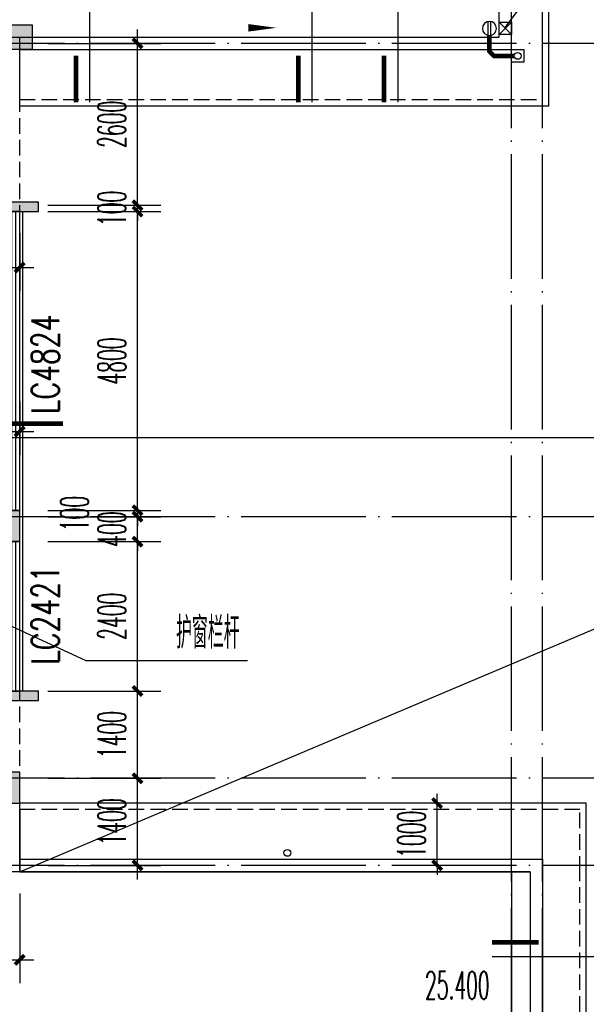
# Model space of a CAD drawing. Extents: x 1779708 to 7299578, y -1121471 to 88434.
# Tile 505 of 656: x 4894867 to 4903969, y -963173 to -947363. Entities that reach past the tile are written whole.
import ezdxf

# ---------------------------------------------------------------- set-up
doc = ezdxf.new("R2010")
doc.units = 0
doc.header["$LTSCALE"] = 1000
doc.header["$MEASUREMENT"] = 0
doc.linetypes.add('DASH', pattern=[0.35, 0.25, -0.1])
doc.linetypes.add('DOTE', pattern=[2.42, 2, -0.2, 0.02, -0.2])
doc.layers.get('0').update_dxf_attribs({"linetype": 'CONTINUOUS'})
doc.layers.get('Defpoints').update_dxf_attribs({"linetype": 'CONTINUOUS'})
for name, color, linetype in [('11111111111111111111111111111', 50, 'DASH'), ('DIM_IDEN', 3, 'CONTINUOUS'), ('DIM_LEAD', 3, 'CONTINUOUS'), ('DIM_SYMB', 3, 'CONTINUOUS'), ('DIM_污水', 3, 'CONTINUOUS'), ('DOTE', 1, 'DOTE'), ('EQUIP_雨水斗', 7, 'CONTINUOUS'), ('P_PS_DIM', 1, 'CONTINUOUS'), ('PIPE-虹吸雨水', 4, 'CONTINUOUS'), ('PIPE-雨水', 4, 'CONTINUOUS'), ('PUB_DIM', 3, 'CONTINUOUS'), ('PUB_TEXT', 7, 'CONTINUOUS'), ('WALL', 255, 'CONTINUOUS'), ('WINDOW', 2, 'CONTINUOUS'), ('WINDOW_TEXT', 7, 'CONTINUOUS'), ('修改', 6, 'CONTINUOUS'), ('墙柱', 2, 'CONTINUOUS'), ('室外构件', 4, 'CONTINUOUS'), ('栏杆', 6, 'CONTINUOUS'), ('看线', 3, 'CONTINUOUS')]:
    doc.layers.add(name, color=color, linetype=linetype)
doc.styles.add('_TCH_DIM', font='SIMPLEX.shx', dxfattribs={"width": 0.7, "bigfont": 'GBCBIG.shx'})
doc.styles.add('_TCH_DIM_T3', font='SIMPLEX.shx', dxfattribs={"width": 0.494118, "bigfont": 'GBCBIG.shx'})
doc.styles.add('_TCH_WINDOW', font='SIMPLEX', dxfattribs={"height": 3.5, "bigfont": 'GBCBIG'})
doc.dimstyles.new('_TCH_ARCH&&150', dxfattribs={"dimtxt": 446.25, "dimasz": 150, "dimexe": 375, "dimexo": 450, "dimgap": 189.375, "dimtad": 1, "dimdec": 0, "dimzin": 0, "dimdsep": 46, "dimtxsty": '_TCH_DIM_T3', "dimblk": 'ARCHTICK', "dimcen": 0.09, "dimdle": 225, "dimclrt": 7, "dimazin": 2, "dimtfac": 1, "dimtdec": 0, "dimtix": 1, "dimtmove": 2, "dimatfit": 3, "dimfxl": 250, "dimtolj": 1, "dimtzin": 0, "dimarcsym": 0})

# ---------------------------------------------------------------- blocks, each defined once
blk = doc.blocks.new('A$C159220C3')
at = {"layer": 'DOTE'}
for p, q in [((84300, 7200), (84300, 149200)), ((84800, 7200), (84800, 149200)), ((86800, 122300), (59600, 122300)), ((86800, 114700), (59600, 114700)), ((86800, 110500), (59600, 110500)), ((86800, 109100), (7200, 109100))]:
    blk.add_line(p, q, dxfattribs=at)
blk = doc.blocks.new('A$C58884EFE')
at = {"layer": '墙柱'}
h = blk.add_hatch(color=256, dxfattribs=at)
h.paths.add_polyline_path([(0, 0), (300, 0), (300, 300), (0, 300)])
h.paths.add_polyline_path([(0, 5300), (500, 5300), (500, 5800), (0, 5800)])
h.paths.add_polyline_path([(8200, 1100), (8700, 1100), (8700, 1600), (8200, 1600)])
h.paths.add_polyline_path([(8400, 13600), (8900, 13600), (8900, 13200), (8400, 13200)])
h.paths.add_polyline_path([(0, 13200), (500, 13200), (500, 13600), (0, 13600)])
h.paths.add_polyline_path([(8200, 5300), (8700, 5300), (8700, 5800), (8200, 5800)])
for points in [[(0, 13200), (500, 13200), (500, 13600), (0, 13600)], [(8400, 13600), (8900, 13600), (8900, 13200), (8400, 13200)], [(0, 5300), (500, 5300), (500, 5800), (0, 5800)], [(8200, 5300), (8700, 5300), (8700, 5800), (8200, 5800)], [(8200, 1100), (8700, 1100), (8700, 1600), (8200, 1600)], [(0, 0), (300, 0), (300, 300), (0, 300)]]:
    blk.add_lwpolyline(points, close=True, dxfattribs=at)
blk = doc.blocks.new('a1')
at = {"layer": '11111111111111111111111111111'}
for p, q in [((59122, 49136), (59122, 48936)), ((59322, 49136), (59122, 49136)), ((59322, 48936), (59322, 49136)), ((59122, 48936), (59322, 48936))]:
    blk.add_line(p, q, dxfattribs=at)
blk = doc.blocks.new('$TwtSys$00000139')
at = {"color": 7}
for p, q in [((-19, 92, 0), (-19, -92, 0)), ((19, 92, 0), (19, -92, 0))]:
    blk.add_line(p, q, dxfattribs=at)
blk.add_circle((0, 0, 0), 93.8)
blk = doc.blocks.new('$WINLIB2D$00000001')
at = {"color": 0}
for points in [[(-0.5, 0.5), (-0.5, -0.5)], [(-0.5, 0.5), (0.5, 0.5)], [(0.5, -0.5), (0.5, 0.5)], [(0.5, 0.1667), (-0.5, 0.1667)], [(0.5, -0.1667), (-0.5, -0.1667)], [(-0.5, -0.5), (0.5, -0.5)]]:
    blk.add_lwpolyline(points, dxfattribs=at)
blk = doc.blocks.new('_ArchTick')
at = {"color": 0, "linetype": 'ByBlock', "const_width": 0.4}
blk.add_lwpolyline([(-0.5, -0.5), (0.5, 0.5)], dxfattribs=at)
blk = doc.blocks.new('*D5816')
at = {"layer": 'Defpoints', "color": 0, "transparency": 16777216}
for p in [(4892767, -960943), (4894867, -960943), (4894867, -962459)]:
    blk.add_point(p, dxfattribs=at)
at = {"layer": 'PUB_DIM', "color": 0, "lineweight": -2, "transparency": 16777216}
for p, q in [((4892767, -961393), (4892767, -962834)), ((4894867, -961393), (4894867, -962834)), ((4892542, -962459), (4895092, -962459))]:
    blk.add_line(p, q, dxfattribs=at)
at = {"layer": 'PUB_DIM', "color": 0, "lineweight": -2, "transparency": 16777216, "xscale": 150, "yscale": 150, "zscale": 150, "rotation": 180}
blk.add_blockref('_ArchTick', (4892767, -962459), dxfattribs=at)
at = {"layer": 'PUB_DIM', "color": 0, "lineweight": -2, "transparency": 16777216, "xscale": 150, "yscale": 150, "zscale": 150}
blk.add_blockref('_ArchTick', (4894867, -962459), dxfattribs=at)
at = {"layer": 'PUB_DIM', "color": 7, "transparency": 16777216, "insert": (4893817, -962047), "char_height": 446.2, "attachment_point": 5, "style": '_TCH_DIM_T3'}
blk.add_mtext('\\A1;2100', dxfattribs=at)
blk = doc.blocks.new('*D5843')
at = {"layer": 'Defpoints', "color": 0, "transparency": 16777216}
for p in [(4901573, -959943), (4902767, -959943), (4902767, -960943)]:
    blk.add_point(p, dxfattribs=at)
at = {"layer": 'PUB_DIM', "color": 0, "lineweight": -2, "transparency": 16777216}
for p, q in [((4901573, -959943), (4901573, -959793)), ((4902317, -959943), (4901198, -959943)), ((4901573, -960943), (4901573, -959943)), ((4902317, -960943), (4901198, -960943)), ((4901573, -960943), (4901573, -961093))]:
    blk.add_line(p, q, dxfattribs=at)
at = {"layer": 'PUB_DIM', "color": 0, "lineweight": -2, "transparency": 16777216, "xscale": 150, "yscale": 150, "zscale": 150}
for p, rotation in [((4901573, -959943), 270), ((4901573, -960943), 90)]:
    blk.add_blockref('_ArchTick', p, dxfattribs=dict(at, rotation=rotation))
at = {"layer": 'PUB_DIM', "color": 7, "transparency": 16777216, "insert": (4901161, -960443), "char_height": 446.2, "attachment_point": 5, "rotation": 90, "style": '_TCH_DIM_T3'}
blk.add_mtext('\\A1;1000', dxfattribs=at)
blk = doc.blocks.new('*D5844')
at = {"layer": 'Defpoints', "color": 0, "transparency": 16777216}
for p in [(4894867, -947743), (4896760, -947743), (4894867, -950343)]:
    blk.add_point(p, dxfattribs=at)
at = {"layer": 'PUB_DIM', "color": 0, "lineweight": -2, "transparency": 16777216}
for p, q in [((4896760, -950568), (4896760, -947518)), ((4895317, -947743), (4897135, -947743)), ((4895317, -950343), (4897135, -950343))]:
    blk.add_line(p, q, dxfattribs=at)
at = {"layer": 'PUB_DIM', "color": 0, "lineweight": -2, "transparency": 16777216, "xscale": 150, "yscale": 150, "zscale": 150}
for p, rotation in [((4896760, -947743), 90), ((4896760, -950343), 270)]:
    blk.add_blockref('_ArchTick', p, dxfattribs=dict(at, rotation=rotation))
at = {"layer": 'PUB_DIM', "color": 7, "transparency": 16777216, "insert": (4896347, -949043), "char_height": 446.2, "attachment_point": 5, "rotation": 90, "style": '_TCH_DIM_T3'}
blk.add_mtext('\\A1;2600', dxfattribs=at)
blk = doc.blocks.new('*D5845')
at = {"layer": 'Defpoints', "color": 0, "transparency": 16777216}
for p in [(4894867, -950343), (4896760, -950343), (4894867, -950443)]:
    blk.add_point(p, dxfattribs=at)
at = {"layer": 'PUB_DIM', "color": 0, "lineweight": -2, "transparency": 16777216}
for p, q in [((4896760, -950343), (4896760, -950193)), ((4895317, -950343), (4897135, -950343)), ((4896760, -950443), (4896760, -950343)), ((4895317, -950443), (4897135, -950443)), ((4896760, -950443), (4896760, -950593))]:
    blk.add_line(p, q, dxfattribs=at)
at = {"layer": 'PUB_DIM', "color": 0, "lineweight": -2, "transparency": 16777216, "xscale": 150, "yscale": 150, "zscale": 150}
for p, rotation in [((4896760, -950343), 270), ((4896760, -950443), 90)]:
    blk.add_blockref('_ArchTick', p, dxfattribs=dict(at, rotation=rotation))
at = {"layer": 'PUB_DIM', "color": 7, "transparency": 16777216, "insert": (4896347, -950393), "char_height": 446.2, "attachment_point": 5, "rotation": 90, "style": '_TCH_DIM_T3'}
blk.add_mtext('\\A1;100', dxfattribs=at)
blk = doc.blocks.new('*D5846')
at = {"layer": 'Defpoints', "color": 0, "transparency": 16777216}
for p in [(4894867, -950443), (4896760, -950443), (4894867, -955243)]:
    blk.add_point(p, dxfattribs=at)
at = {"layer": 'PUB_DIM', "color": 0, "lineweight": -2, "transparency": 16777216}
for p, q in [((4896760, -955468), (4896760, -950218)), ((4895317, -950443), (4897135, -950443)), ((4895317, -955243), (4897135, -955243))]:
    blk.add_line(p, q, dxfattribs=at)
at = {"layer": 'PUB_DIM', "color": 0, "lineweight": -2, "transparency": 16777216, "xscale": 150, "yscale": 150, "zscale": 150}
for p, rotation in [((4896760, -950443), 90), ((4896760, -955243), 270)]:
    blk.add_blockref('_ArchTick', p, dxfattribs=dict(at, rotation=rotation))
at = {"layer": 'PUB_DIM', "color": 7, "transparency": 16777216, "insert": (4896347, -952843), "char_height": 446.2, "attachment_point": 5, "rotation": 90, "style": '_TCH_DIM_T3'}
blk.add_mtext('\\A1;4800', dxfattribs=at)
blk = doc.blocks.new('*D5847')
at = {"layer": 'Defpoints', "color": 0, "transparency": 16777216}
for p in [(4894867, -955243), (4896760, -955243), (4894867, -955343)]:
    blk.add_point(p, dxfattribs=at)
at = {"layer": 'PUB_DIM', "color": 0, "lineweight": -2, "transparency": 16777216}
for p, q in [((4896760, -955243), (4896760, -955093)), ((4895317, -955243), (4897135, -955243)), ((4896760, -955343), (4896760, -955243)), ((4895317, -955343), (4897135, -955343)), ((4896760, -955343), (4896760, -955493))]:
    blk.add_line(p, q, dxfattribs=at)
at = {"layer": 'PUB_DIM', "color": 0, "lineweight": -2, "transparency": 16777216, "xscale": 150, "yscale": 150, "zscale": 150}
for p, rotation in [((4896760, -955243), 270), ((4896760, -955343), 90)]:
    blk.add_blockref('_ArchTick', p, dxfattribs=dict(at, rotation=rotation))
at = {"layer": 'PUB_DIM', "color": 7, "transparency": 16777216, "insert": (4895747, -955293), "char_height": 446.2, "attachment_point": 5, "rotation": 90, "style": '_TCH_DIM_T3'}
blk.add_mtext('\\A1;100', dxfattribs=at)
blk = doc.blocks.new('*D5848')
at = {"layer": 'Defpoints', "color": 0, "transparency": 16777216}
for p in [(4894867, -955343), (4896760, -955343), (4894867, -955743)]:
    blk.add_point(p, dxfattribs=at)
at = {"layer": 'PUB_DIM', "color": 0, "lineweight": -2, "transparency": 16777216}
for p, q in [((4896760, -955343), (4896760, -955193)), ((4895317, -955343), (4897135, -955343)), ((4896760, -955743), (4896760, -955343)), ((4895317, -955743), (4897135, -955743)), ((4896760, -955743), (4896760, -955893))]:
    blk.add_line(p, q, dxfattribs=at)
at = {"layer": 'PUB_DIM', "color": 0, "lineweight": -2, "transparency": 16777216, "xscale": 150, "yscale": 150, "zscale": 150}
for p, rotation in [((4896760, -955343), 270), ((4896760, -955743), 90)]:
    blk.add_blockref('_ArchTick', p, dxfattribs=dict(at, rotation=rotation))
at = {"layer": 'PUB_DIM', "color": 7, "transparency": 16777216, "insert": (4896347, -955543), "char_height": 446.2, "attachment_point": 5, "rotation": 90, "style": '_TCH_DIM_T3'}
blk.add_mtext('\\A1;400', dxfattribs=at)
blk = doc.blocks.new('*D5849')
at = {"layer": 'Defpoints', "color": 0, "transparency": 16777216}
for p in [(4894867, -955743), (4896760, -955743), (4894867, -958143)]:
    blk.add_point(p, dxfattribs=at)
at = {"layer": 'PUB_DIM', "color": 0, "lineweight": -2, "transparency": 16777216}
for p, q in [((4896760, -958368), (4896760, -955518)), ((4895317, -955743), (4897135, -955743)), ((4895317, -958143), (4897135, -958143))]:
    blk.add_line(p, q, dxfattribs=at)
at = {"layer": 'PUB_DIM', "color": 0, "lineweight": -2, "transparency": 16777216, "xscale": 150, "yscale": 150, "zscale": 150}
for p, rotation in [((4896760, -955743), 90), ((4896760, -958143), 270)]:
    blk.add_blockref('_ArchTick', p, dxfattribs=dict(at, rotation=rotation))
at = {"layer": 'PUB_DIM', "color": 7, "transparency": 16777216, "insert": (4896347, -956943), "char_height": 446.2, "attachment_point": 5, "rotation": 90, "style": '_TCH_DIM_T3'}
blk.add_mtext('\\A1;2400', dxfattribs=at)
blk = doc.blocks.new('*D5850')
at = {"layer": 'Defpoints', "color": 0, "transparency": 16777216}
for p in [(4894867, -958143), (4896760, -958143), (4894867, -959543)]:
    blk.add_point(p, dxfattribs=at)
at = {"layer": 'PUB_DIM', "color": 0, "lineweight": -2, "transparency": 16777216}
for p, q in [((4896760, -959768), (4896760, -957918)), ((4895317, -958143), (4897135, -958143)), ((4895317, -959543), (4897135, -959543))]:
    blk.add_line(p, q, dxfattribs=at)
at = {"layer": 'PUB_DIM', "color": 0, "lineweight": -2, "transparency": 16777216, "xscale": 150, "yscale": 150, "zscale": 150}
for p, rotation in [((4896760, -958143), 90), ((4896760, -959543), 270)]:
    blk.add_blockref('_ArchTick', p, dxfattribs=dict(at, rotation=rotation))
at = {"layer": 'PUB_DIM', "color": 7, "transparency": 16777216, "insert": (4896347, -958843), "char_height": 446.2, "attachment_point": 5, "rotation": 90, "style": '_TCH_DIM_T3'}
blk.add_mtext('\\A1;1400', dxfattribs=at)
blk = doc.blocks.new('*D5851')
at = {"layer": 'Defpoints', "color": 0, "transparency": 16777216}
for p in [(4894867, -959543), (4896760, -959543), (4894867, -960943)]:
    blk.add_point(p, dxfattribs=at)
at = {"layer": 'PUB_DIM', "color": 0, "lineweight": -2, "transparency": 16777216}
for p, q in [((4896760, -961168), (4896760, -959318)), ((4895317, -959543), (4897135, -959543)), ((4895317, -960943), (4897135, -960943))]:
    blk.add_line(p, q, dxfattribs=at)
at = {"layer": 'PUB_DIM', "color": 0, "lineweight": -2, "transparency": 16777216, "xscale": 150, "yscale": 150, "zscale": 150}
for p, rotation in [((4896760, -959543), 90), ((4896760, -960943), 270)]:
    blk.add_blockref('_ArchTick', p, dxfattribs=dict(at, rotation=rotation))
at = {"layer": 'PUB_DIM', "color": 7, "transparency": 16777216, "insert": (4896347, -960243), "char_height": 446.2, "attachment_point": 5, "rotation": 90, "style": '_TCH_DIM_T3'}
blk.add_mtext('\\A1;1400', dxfattribs=at)
blk = doc.blocks.new('*D5859')
at = {"layer": 'Defpoints', "color": 0, "transparency": 16777216}
for p in [(4891517, -953043), (4894867, -953043), (4894867, -953977)]:
    blk.add_point(p, dxfattribs=at)
at = {"layer": 'PUB_DIM', "color": 0, "lineweight": -2, "transparency": 16777216}
for p, q in [((4891517, -953493), (4891517, -954352)), ((4894867, -953493), (4894867, -954352)), ((4891292, -953977), (4895092, -953977))]:
    blk.add_line(p, q, dxfattribs=at)
at = {"layer": 'PUB_DIM', "color": 0, "lineweight": -2, "transparency": 16777216, "xscale": 150, "yscale": 150, "zscale": 150, "rotation": 180}
blk.add_blockref('_ArchTick', (4891517, -953977), dxfattribs=at)
at = {"layer": 'PUB_DIM', "color": 0, "lineweight": -2, "transparency": 16777216, "xscale": 150, "yscale": 150, "zscale": 150}
blk.add_blockref('_ArchTick', (4894867, -953977), dxfattribs=at)
at = {"layer": 'PUB_DIM', "color": 7, "transparency": 16777216, "insert": (4893192, -953565), "char_height": 446.2, "attachment_point": 5, "style": '_TCH_DIM_T3'}
blk.add_mtext('\\A1;3350', dxfattribs=at)
blk = doc.blocks.new('*D5862')
at = {"layer": 'Defpoints', "color": 0, "transparency": 16777216}
for p in [(4893667, -950343), (4894867, -950343), (4894867, -951343)]:
    blk.add_point(p, dxfattribs=at)
at = {"layer": 'PUB_DIM', "color": 0, "lineweight": -2, "transparency": 16777216}
for p, q in [((4893667, -950793), (4893667, -951718)), ((4894867, -950793), (4894867, -951718)), ((4893442, -951343), (4895092, -951343))]:
    blk.add_line(p, q, dxfattribs=at)
at = {"layer": 'PUB_DIM', "color": 0, "lineweight": -2, "transparency": 16777216, "xscale": 150, "yscale": 150, "zscale": 150, "rotation": 180}
blk.add_blockref('_ArchTick', (4893667, -951343), dxfattribs=at)
at = {"layer": 'PUB_DIM', "color": 0, "lineweight": -2, "transparency": 16777216, "xscale": 150, "yscale": 150, "zscale": 150}
blk.add_blockref('_ArchTick', (4894867, -951343), dxfattribs=at)
at = {"layer": 'PUB_DIM', "color": 7, "transparency": 16777216, "insert": (4894267, -950931), "char_height": 446.2, "attachment_point": 5, "style": '_TCH_DIM_T3'}
blk.add_mtext('\\A1;1200', dxfattribs=at)

msp = doc.modelspace()

# ---------------------------------------------------------------- hatches: boundary and pattern name
at = {"layer": 'PIPE-虹吸雨水'}
msp.add_hatch(color=256, dxfattribs=at).paths.add_polyline_path([(4902413.1, -947872.6), (4902375.6, -947872.6), (4902375.6, -947888.1)])
at = {"layer": 'PIPE-雨水'}
for points in [[(4902413.1, -947872.6), (4902386.6, -947899.1), (4902375.6, -947888.1)], [(4902483.8, -947943.3), (4902457.3, -947969.8), (4902468.3, -947980.8)], [(4902483.8, -947943.3), (4902483.8, -947980.8), (4902468.3, -947980.8)]]:
    msp.add_hatch(color=256, dxfattribs=at).paths.add_polyline_path(points)
at = {"layer": 'WALL'}
for points in [[(4894667.1, -950293.3), (4894667.1, -950443.3), (4895167.1, -950443.3), (4895167.1, -950293.3)], [(4894667.1, -958143.3), (4894667.1, -958293.3), (4895167.1, -958293.3), (4895167.1, -958143.3)]]:
    msp.add_hatch(color=256, dxfattribs=at).paths.add_polyline_path(points)

# ---------------------------------------------------------------- linework, layer by layer
at = {"layer": 'DIM_IDEN'}
for p, q in [((4900945.1, -948689.5), (4900945.1, -941134.6)), ((4899566.7, -948689.5), (4899566.7, -943700.8)), ((4895994.8, -948689.5), (4895994.8, -944970.5)), ((4894407.9, -954073.7), (4910769, -954073.7)), ((4902456.4, -962403.3), (4910769, -962403.3))]:
    msp.add_line(p, q, dxfattribs=at)
at = {"layer": 'DIM_IDEN', "const_width": 75}
for points in [[(4895769.8, -948689.5), (4895769.8, -947939.5)], [(4899341.7, -948689.5), (4899341.7, -947939.5)], [(4900720.1, -948689.5), (4900720.1, -947939.5)], [(4894407.9, -953848.7), (4895560.6, -953848.7)], [(4902456.4, -962178.3), (4903206.4, -962178.3)]]:
    msp.add_lwpolyline(points, dxfattribs=at)
at = {"layer": 'DIM_LEAD'}
for p, q in [((4894597.1, -957039.3), (4895930.3, -957652)), ((4895930.3, -957652), (4898525.1, -957652))]:
    msp.add_line(p, q, dxfattribs=at)
at = {"layer": 'DIM_SYMB'}
msp.add_lwpolyline([(4896905.3, -947493.3, 0, 0, 0), (4898990.2, -947493.3, 0, 120, 0), (4898540.2, -947493.3, 0, 0, 0)], format="xyseb", dxfattribs=at)
at = {"layer": 'DIM_污水', "color": 3}
msp.add_circle((4902867.1, -947943.3), 55, dxfattribs=at)
at = {"layer": 'DIM_污水', "color": 1}
msp.add_circle((4899167.1, -960741.7), 55, dxfattribs=at)
at = {"layer": 'DOTE', "ltscale": 10}
msp.add_line((4894867.1, -961043.3), (4922277.3, -949467.2), dxfattribs=at)
at = {"layer": 'PIPE-虹吸雨水', "const_width": 75}
msp.add_lwpolyline([(4902413.1, -947615.2), (4902413.1, -947872.6)], dxfattribs=at)
at = {"layer": 'PIPE-雨水', "const_width": 75}
for points in [[(4902483.8, -947943.3), (4902413.1, -947872.6)], [(4902812.1, -947943.3), (4902483.8, -947943.3)]]:
    msp.add_lwpolyline(points, dxfattribs=at)
at = {"layer": 'PUB_TEXT', "color": 1}
msp.add_line((4902667.1, -947490.1), (4903837.2, -945916.2), dxfattribs=at)
msp.add_lwpolyline([(4902567.1, -947400.5), (4902767.1, -947400.5), (4902767.1, -947600.5), (4902567.1, -947600.5)], close=True, dxfattribs=at)
for points in [[(4902567.1, -947400.5), (4902767.1, -947600.5)], [(4902567.1, -947600.5), (4902767.1, -947400.5)]]:
    msp.add_lwpolyline(points, dxfattribs=at)
at = {"layer": 'WALL'}
msp.add_line((4894867.1, -961043.3), (4894867.1, -959543.3), dxfattribs=at)
for points in [[(4894667.1, -950293.3), (4894667.1, -950443.3), (4895167.1, -950443.3), (4895167.1, -950293.3), (4894667.1, -950293.3)], [(4894667.1, -958143.3), (4894667.1, -958293.3), (4895167.1, -958293.3), (4895167.1, -958143.3), (4894667.1, -958143.3)]]:
    msp.add_lwpolyline(points, dxfattribs=at)
at = {"layer": '室外构件'}
for p, q in [((4882267.1, -947643.3), (4894867.1, -947643.3)), ((4903067.1, -961043.3), (4828367.1, -961043.3))]:
    msp.add_line(p, q, dxfattribs=at)
at = {"layer": '栏杆'}
for p, q in [((4902767.1, -947843.3), (4902767.1, -922843.3)), ((4902567.1, -947643.3), (4902567.1, -923043.3)), ((4894867.1, -948643.3), (4894867.1, -947643.3)), ((4894867.1, -947643.3), (4902567.1, -947643.3)), ((4894867.1, -947843.3), (4902767.1, -947843.3)), ((4894867.1, -960043.3), (4894867.1, -961043.3)), ((4894867.1, -960843.3), (4903267.1, -960843.3)), ((4903267.1, -960843.3), (4903267.1, -973843.3)), ((4894867.1, -961043.3), (4903067.1, -961043.3)), ((4902767.1, -961043.3), (4902767.1, -973343.3)), ((4903067.1, -961043.3), (4903067.1, -973643.3))]:
    msp.add_line(p, q, dxfattribs=at)
msp.add_lwpolyline([(4894867.1, -948743.3), (4894867.1, -948743.3), (4903367.1, -948743.3), (4903367.1, -921743.3), (4826967.1, -921743.3), (4826967.1, -935643.3), (4826967.1, -936743.3), (4835967.1, -936743.3), (4835967.1, -947943.3), (4827567.1, -947943.3), (4827567.1, -974943.3), (4903967.1, -974943.3), (4903967.1, -961043.3), (4903967.1, -959943.3), (4894867.1, -959943.3), (4894867.1, -959943.3)], dxfattribs=at)
at = {"layer": '栏杆', "linetype": 'DASH'}
msp.add_lwpolyline([(4836067.1, -948043.3), (4827667.1, -948043.3), (4827667.1, -974843.3), (4903867.1, -974843.3), (4903867.1, -961043.3), (4903867.1, -960043.3), (4894867.1, -960043.3), (4894867.1, -948643.3), (4903267.1, -948643.3), (4903267.1, -921843.3), (4827067.1, -921843.3), (4827067.1, -935643.3), (4827067.1, -936643.3), (4836067.1, -936643.3), (4836067.1, -948043.3)], dxfattribs=at)
at = {"layer": '看线', "color": 190}
msp.add_line((4894917.1, -958143.3), (4894917.1, -950443.3), dxfattribs=at)

# ---------------------------------------------------------------- block references
at = {"layer": 'EQUIP_雨水斗', "xscale": 1.200000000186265, "yscale": -1.199999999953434, "zscale": 1.200000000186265}
msp.add_blockref('$TwtSys$00000139', (4902413.1, -947502.7), dxfattribs=at)
at = {"layer": 'P_PS_DIM', "color": 3, "xscale": -1}
msp.add_blockref('a1', (4962089.1, -996978.9), dxfattribs=at)
at = {"layer": 'WINDOW'}
ref = msp.add_blockref('$WINLIB2D$00000001', (4894767.1, -952843.3), dxfattribs=dict(at, xscale=4800, yscale=200, zscale=4800, rotation=90.00000000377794))
ref.add_attrib('A', 'LC4824', (4895502.7, -953690.8), dxfattribs={"layer": 'WINDOW_TEXT', "height": 446.25, "rotation": 90, "style": '_TCH_WINDOW', "width": 0.705882})
ref = msp.add_blockref('$WINLIB2D$00000001', (4894767.1, -956943.3), dxfattribs=dict(at, xscale=2400, yscale=200, zscale=2400, rotation=90.00000000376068))
ref.add_attrib('A', 'LC2421', (4895502.7, -957715.8), dxfattribs={"layer": 'WINDOW_TEXT', "height": 446.25, "rotation": 90, "style": '_TCH_WINDOW', "width": 0.705882})
at = {"layer": '修改'}
for name, p in [('A$C159220C3', (4818467.1, -1070043.3)), ('A$C58884EFE', (4886167.1, -961043.3))]:
    msp.add_blockref(name, p, dxfattribs=at)

# ---------------------------------------------------------------- texts
at = {"layer": 'PUB_TEXT', "color": 7, "style": '_TCH_DIM'}
for s, height, width, p in [('护窗栏杆', 506.38, 0.7, (4897378.5, -957461)), ('25.400', 446.25, 0.494118, (4901377, -963090.4))]:
    msp.add_text(s, height=height, dxfattribs=dict(at, width=width)).set_placement(p)

# ---------------------------------------------------------------- dimensions: what is measured, and where the dimension line sits
at = {"layer": 'PUB_DIM'}
for p1, p2, distance, picture, middle in [((4894867.1, -950343.3), (4894867.1, -947743.3), -1892.6, '*D5844', (4896347.2, -949043.3)), ((4894867.1, -950443.3), (4894867.1, -950343.3), -1892.6, '*D5845', (4896347.2, -950393.3)), ((4893667.1, -950343.3), (4894867.1, -950343.3), -1000, '*D5862', (4894267.1, -950930.8)), ((4894867.1, -955243.3), (4894867.1, -950443.3), -1892.6, '*D5846', (4896347.2, -952843.3)), ((4891517.1, -953043.3), (4894867.1, -953043.3), -933.7, '*D5859', (4893192.1, -953564.5)), ((4894867.1, -955743.3), (4894867.1, -955343.3), -1892.6, '*D5848', (4896347.2, -955543.3)), ((4894867.1, -958143.3), (4894867.1, -955743.3), -1892.6, '*D5849', (4896347.2, -956943.3)), ((4894867.1, -959543.3), (4894867.1, -958143.3), -1892.6, '*D5850', (4896347.2, -958843.3)), ((4894867.1, -960943.3), (4894867.1, -959543.3), -1892.6, '*D5851', (4896347.2, -960243.3)), ((4902767.1, -960943.3), (4902767.1, -959943.3), 1193.8, '*D5843', (4901160.8, -960443.3)), ((4892767.1, -960943.3), (4894867.1, -960943.3), -1515.9, '*D5816', (4893817.1, -962046.7))]:
    dim = msp.add_aligned_dim(p1=p1, p2=p2, distance=distance, dimstyle='_TCH_ARCH&&150', dxfattribs=at)
    dim.commit()
    dim.dimension.update_dxf_attribs({"geometry": picture, "text_midpoint": middle})
dim = msp.add_linear_dim(base=(4896759.7, -955243.3), p1=(4894867.1, -955343.3), p2=(4894867.1, -955243.3), angle=90, dimstyle='_TCH_ARCH&&150', dxfattribs=at)
dim.commit()
dim.dimension.update_dxf_attribs({"geometry": '*D5847', "text_midpoint": (4895747.2, -955293.3), "dimtype": 161})

doc.saveas('drawing.dxf')
